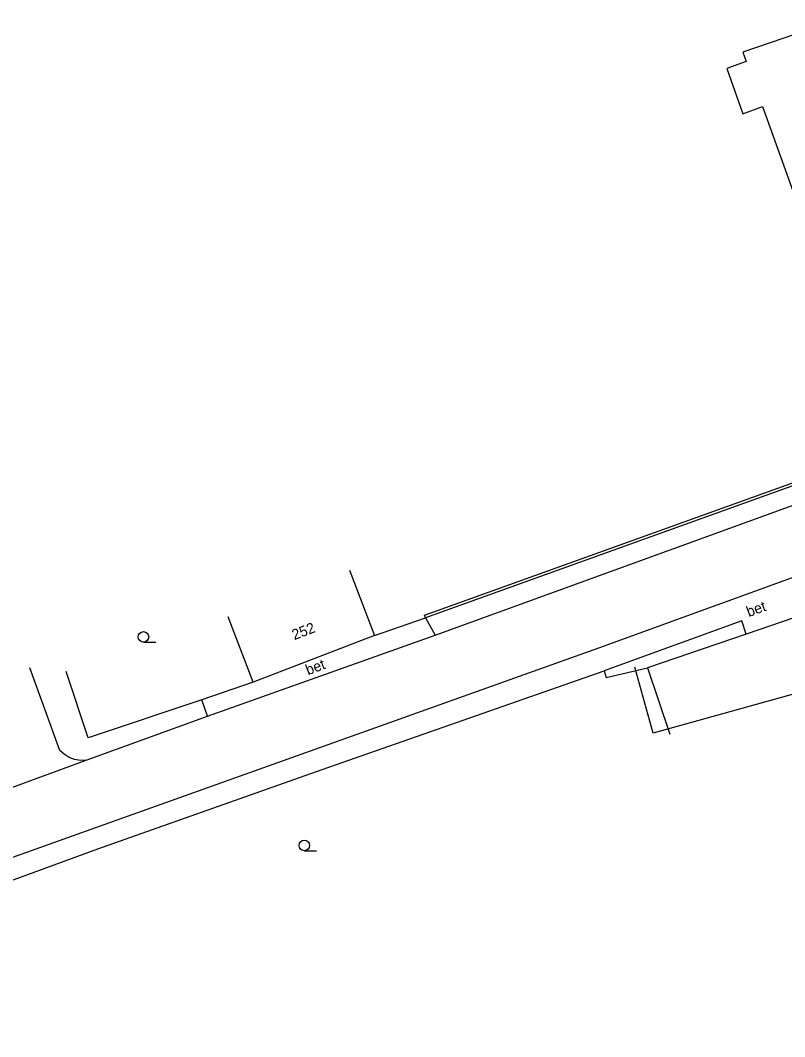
# Model space of a CAD drawing. Extents: x -544674 to -541478, y -1199076 to -1195527.
# Drawn here: x -542606.7 to -542552, y -1198909.4 to -1198836.8 of the extents above; entities that cross this region are included whole.
import ezdxf

# ---------------------------------------------------------------- set-up
doc = ezdxf.new("R2010")
doc.units = 0
for name, color, linetype in [('BUDOVY_MĚŘ', 7, 'Continuous'), ('BUDOVY_NEMĚŘ', 7, 'Continuous'), ('POMOC_POPIS', 7, 'Continuous'), ('ROZHRANÍ_PLOCH', 7, 'Continuous'), ('ZN_DOPLŇKOVÉ', 7, 'Continuous'), ('ZN_KULTUR', 7, 'Continuous'), ('Č_POPIS_ORIENT', 7, 'Continuous')]:
    doc.layers.add(name, color=color, linetype=linetype)

msp = doc.modelspace()

# ---------------------------------------------------------------- linework, layer by layer
at = {"layer": 'BUDOVY_MĚŘ'}
for points in [[(-542583.14, -1198876.08), (-542581.35, -1198880.75)], [(-542590.03, -1198884.07), (-542591.82, -1198879.4)], [(-542551.38, -1198879.48), (-542554.78, -1198880.64)], [(-542581.35, -1198880.75), (-542590.03, -1198884.07)], [(-542554.78, -1198880.64), (-542561.85, -1198883.05)], [(-542561.85, -1198883.05), (-542560.24, -1198887.78)]]:
    msp.add_lwpolyline(points, dxfattribs=at)
at = {"layer": 'BUDOVY_NEMĚŘ'}
for points in [[(-542548.34, -1198836.8), (-542555.03, -1198839.07), (-542554.8, -1198839.73), (-542556.18, -1198840.24), (-542555.02, -1198843.47), (-542553.63, -1198842.96), (-542551.01, -1198850.23)], [(-542528.81, -1198883.72), (-542533.38, -1198884.8), (-542534.46, -1198880.23), (-542561.44, -1198887.71), (-542562.74, -1198883.01)]]:
    msp.add_lwpolyline(points, dxfattribs=at)
at = {"layer": 'ROZHRANÍ_PLOCH'}
for points in [[(-542527.8, -1198868.44), (-542528.3, -1198868.51), (-542529.54, -1198868.77), (-542530.76, -1198869.11), (-542531.26, -1198869.27), (-542565.34, -1198881.65), (-542617.93, -1198900.4), (-542623.29, -1198902.35), (-542642.32, -1198909.4)], [(-542577.01, -1198880.72), (-542543.16, -1198868.43)], [(-542577.72, -1198879.49), (-542577.01, -1198880.72)], [(-542554.78, -1198880.64), (-542555.1, -1198879.69), (-542564.95, -1198883.27)], [(-542593.29, -1198886.5), (-542577.01, -1198880.72)], [(-542601.96, -1198889.66), (-542602.38, -1198889.67), (-542602.8, -1198889.6), (-542603.19, -1198889.45), (-542603.55, -1198889.23), (-542603.85, -1198888.96), (-542606, -1198883.06)], [(-542593.29, -1198886.5), (-542593.69, -1198885.35)], [(-542601.96, -1198889.66), (-542593.29, -1198886.5)], [(-542609.63, -1198892.45), (-542601.96, -1198889.66)]]:
    msp.add_lwpolyline(points, dxfattribs=at)
at = {"layer": 'ZN_DOPLŇKOVÉ'}
for points in [[(-542577.72, -1198879.49), (-542577.79, -1198879.3), (-542543.11, -1198866.83), (-542543.04, -1198867.02)], [(-542543.04, -1198867.02), (-542577.72, -1198879.49)], [(-542581.35, -1198880.75), (-542577.72, -1198879.49)], [(-542617.21, -1198901.86), (-542601.14, -1198895.99), (-542585.1, -1198890.32), (-542564.95, -1198883.27)], [(-542593.69, -1198885.35), (-542601.82, -1198888.06), (-542603.4, -1198883.32)], [(-542564.95, -1198883.27), (-542564.79, -1198883.74), (-542561.85, -1198883.05)], [(-542590.03, -1198884.07), (-542593.69, -1198885.35)]]:
    msp.add_lwpolyline(points, dxfattribs=at)
at = {"layer": 'ZN_KULTUR'}
for p, q in [((-542597.87, -1198881.215), (-542596.995, -1198881.215)), ((-542586.37, -1198896.115), (-542585.495, -1198896.115))]:
    msp.add_line(p, q, dxfattribs=at)
for centre in [(-542597.87, -1198880.84), (-542586.37, -1198895.74)]:
    msp.add_circle(centre, 0.375, dxfattribs=at)

# ---------------------------------------------------------------- texts
at = {"layer": 'POMOC_POPIS'}
for rotation, p in [(19.96002, (-542554.61, -1198879.43)), (20.92998, (-542586.11, -1198883.59))]:
    msp.add_text('bet', height=0.75, rotation=rotation, dxfattribs=at).set_placement(p)
at = {"layer": 'Č_POPIS_ORIENT'}
msp.add_text('252', height=0.75, rotation=20.92998, dxfattribs=at).set_placement((-542587.09, -1198881.08))

doc.saveas('drawing.dxf')
